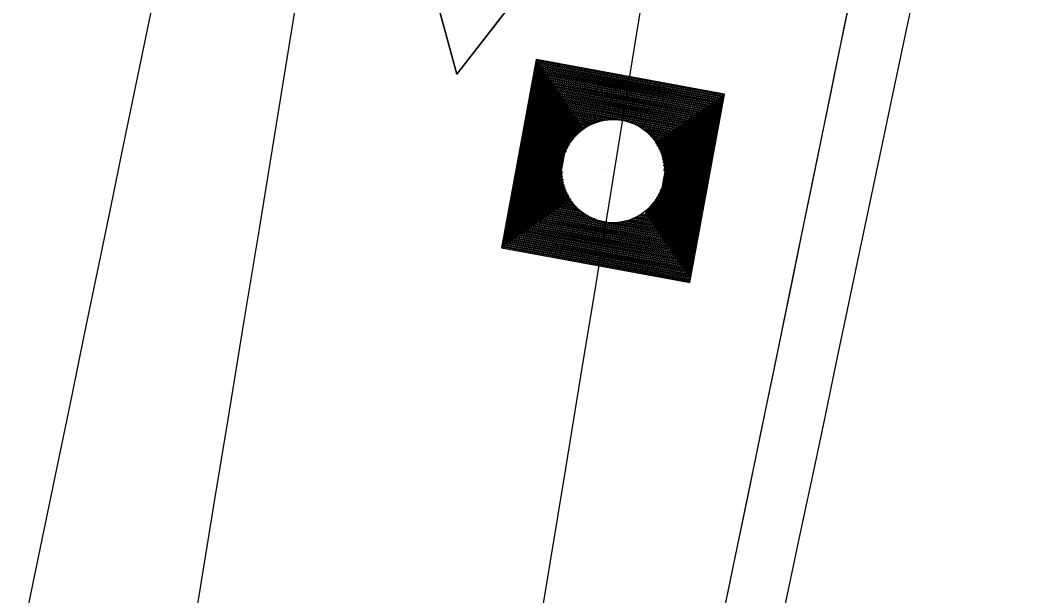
# Model space of a CAD drawing. Extents: x 14104283 to 14120882, y 8635219 to 8671666.
# Drawn here: x 14107866.18 to 14107901.63, y 8639518.52 to 8639538.76 of the extents above; entities that cross this region are included whole.
import ezdxf

# ---------------------------------------------------------------- set-up
doc = ezdxf.new("R2010")
doc.units = 0
for name, color, linetype in [('Cell', 7, 'Continuous'), ('dsnCellElements', 7, 'Continuous'), ('dsnNonPlotable', 7, 'Continuous'), ('dsnPaintPlaceBrokenLineWhite', 7, 'Continuous'), ('dsnPaintPlaceEdgeLineLeftYellow', 7, 'Continuous'), ('dsnPaintPlaceEdgeLineRightWhite', 7, 'Continuous'), ('dsnPaintRemoveDoubleCenterLineYellow', 7, 'Continuous'), ('dsnShadingPaved', 7, 'Continuous'), ('dsnStdLabel', 7, 'Continuous'), ('dsnStgShadingPrevPav', 7, 'Continuous')]:
    doc.layers.add(name, color=color, linetype=linetype)

msp = doc.modelspace()

# ---------------------------------------------------------------- linework, layer by layer
at = {"layer": 'Cell'}
msp.add_lwpolyline([(14107883.262, 8639551.818), (14107885.713, 8639551.327), (14107883.998, 8639542.747), (14107885.836, 8639542.379), (14107881.546, 8639536.864), (14107879.707, 8639543.605), (14107881.546, 8639543.237)], close=True, dxfattribs=at)
msp.add_lwpolyline([(14107881.546, 8639543.237), (14107879.707, 8639543.605), (14107881.546, 8639536.864), (14107885.836, 8639542.379), (14107883.998, 8639542.747), (14107885.713, 8639551.327), (14107883.262, 8639551.818), (14107881.546, 8639543.237)], dxfattribs=at)
at = {"layer": 'dsnCellElements'}
msp.add_circle((14107887.04, 8639533.452), 1.815, dxfattribs=at)
at = {"layer": 'dsnNonPlotable'}
msp.add_line((14107886.768, 8639533.53), (14107886.767, 8639533.526), dxfattribs=at)
at = {"layer": 'dsnPaintPlaceBrokenLineWhite'}
msp.add_arc((14101471.577, 8640578.084), 6500, 347.6102117, 351.3259889, dxfattribs=at)
at = {"layer": 'dsnPaintPlaceEdgeLineLeftYellow'}
msp.add_arc((14088910.944, 8643520.525), 19430.018, 347.6454697, 348.764283, dxfattribs=at)
at = {"layer": 'dsnPaintPlaceEdgeLineRightWhite'}
msp.add_arc((14101471.577, 8640578.084), 6488, 347.6102117, 351.3259889, dxfattribs=at)
at = {"layer": 'dsnPaintRemoveDoubleCenterLineYellow'}
msp.add_arc((14089669.259, 8643291.433), 18640.114, 347.5462626, 348.776036, dxfattribs=at)
at = {"layer": 'dsnShadingPaved'}
for centre, radius, start, end in [((14089678.7, 8643364.108), 18628, 347.714933, 348.7760361), ((14089678.7, 8643364.108), 18640, 347.714933, 348.7760361), ((14088910.944, 8643520.525), 19430.018, 347.6454697, 348.764283), ((14101471.577, 8640578.084), 6488, 347.6102117, 351.3259889), ((14101471.577, 8640578.084), 6500, 347.6102117, 351.3259889)]:
    msp.add_arc(centre, radius, start, end, dxfattribs=at)
at = {"layer": 'dsnStdLabel'}
for points in [[(14107889.742, 8639529.528), (14107890.964, 8639536.154), (14107884.338, 8639537.377), (14107883.115, 8639530.75), (14107889.742, 8639529.528)], [(14107889.738, 8639529.528), (14107890.96, 8639536.151), (14107884.341, 8639537.372), (14107883.12, 8639530.753), (14107889.742, 8639529.531)], [(14107889.735, 8639529.529), (14107890.956, 8639536.148), (14107884.344, 8639537.368), (14107883.124, 8639530.756), (14107889.743, 8639529.535)], [(14107889.727, 8639529.685), (14107890.914, 8639536.119), (14107884.373, 8639537.326), (14107883.166, 8639530.785), (14107889.75, 8639529.57)], [(14107889.697, 8639529.728), (14107890.871, 8639536.09), (14107884.402, 8639537.284), (14107883.208, 8639530.814), (14107889.756, 8639529.606)], [(14107889.668, 8639529.77), (14107890.829, 8639536.061), (14107884.431, 8639537.241), (14107883.251, 8639530.843), (14107889.763, 8639529.642)], [(14107889.639, 8639529.812), (14107890.787, 8639536.032), (14107884.46, 8639537.199), (14107883.293, 8639530.872), (14107889.727, 8639529.685)], [(14107889.61, 8639529.855), (14107890.745, 8639536.003), (14107884.489, 8639537.157), (14107883.335, 8639530.902), (14107889.697, 8639529.728)], [(14107889.581, 8639529.897), (14107890.702, 8639535.973), (14107884.519, 8639537.114), (14107883.378, 8639530.931), (14107889.668, 8639529.77)], [(14107889.552, 8639529.939), (14107890.66, 8639535.944), (14107884.548, 8639537.072), (14107883.42, 8639530.96), (14107889.639, 8639529.812)], [(14107889.523, 8639529.981), (14107890.618, 8639535.915), (14107884.577, 8639537.03), (14107883.462, 8639530.989), (14107889.61, 8639529.855)], [(14107889.494, 8639530.024), (14107890.575, 8639535.886), (14107884.606, 8639536.988), (14107883.504, 8639531.018), (14107889.581, 8639529.897)], [(14107889.465, 8639530.066), (14107890.533, 8639535.857), (14107884.635, 8639536.945), (14107883.547, 8639531.047), (14107889.552, 8639529.939)], [(14107889.436, 8639530.108), (14107890.491, 8639535.828), (14107884.664, 8639536.903), (14107883.589, 8639531.076), (14107889.523, 8639529.981)], [(14107889.406, 8639530.151), (14107890.449, 8639535.799), (14107884.693, 8639536.861), (14107883.631, 8639531.105), (14107889.494, 8639530.024)], [(14107889.377, 8639530.193), (14107890.406, 8639535.77), (14107884.722, 8639536.818), (14107883.674, 8639531.134), (14107889.465, 8639530.066)], [(14107889.348, 8639530.235), (14107890.364, 8639535.741), (14107884.751, 8639536.776), (14107883.716, 8639531.164), (14107889.436, 8639530.108)], [(14107889.319, 8639530.277), (14107890.322, 8639535.711), (14107884.781, 8639536.734), (14107883.758, 8639531.193), (14107889.406, 8639530.151)], [(14107889.29, 8639530.32), (14107890.279, 8639535.682), (14107884.81, 8639536.692), (14107883.8, 8639531.222), (14107889.377, 8639530.193)], [(14107889.261, 8639530.362), (14107890.237, 8639535.653), (14107884.839, 8639536.649), (14107883.843, 8639531.251), (14107889.348, 8639530.235)], [(14107889.232, 8639530.404), (14107890.195, 8639535.624), (14107884.868, 8639536.607), (14107883.885, 8639531.28), (14107889.319, 8639530.277)], [(14107889.203, 8639530.447), (14107890.153, 8639535.595), (14107884.897, 8639536.565), (14107883.927, 8639531.309), (14107889.29, 8639530.32)], [(14107889.174, 8639530.489), (14107890.11, 8639535.566), (14107884.926, 8639536.522), (14107883.97, 8639531.338), (14107889.261, 8639530.362)], [(14107889.144, 8639530.531), (14107890.068, 8639535.537), (14107884.955, 8639536.48), (14107884.012, 8639531.367), (14107889.232, 8639530.404)], [(14107889.115, 8639530.573), (14107890.026, 8639535.508), (14107884.984, 8639536.438), (14107884.054, 8639531.396), (14107889.203, 8639530.447)], [(14107889.086, 8639530.616), (14107889.983, 8639535.479), (14107885.013, 8639536.396), (14107884.096, 8639531.426), (14107889.174, 8639530.489)], [(14107889.057, 8639530.658), (14107889.941, 8639535.449), (14107885.043, 8639536.353), (14107884.139, 8639531.455), (14107889.144, 8639530.531)], [(14107889.028, 8639530.7), (14107889.899, 8639535.42), (14107885.072, 8639536.311), (14107884.181, 8639531.484), (14107889.115, 8639530.573)], [(14107888.999, 8639530.743), (14107889.857, 8639535.391), (14107885.101, 8639536.269), (14107884.223, 8639531.513), (14107889.086, 8639530.616)], [(14107888.97, 8639530.785), (14107889.814, 8639535.362), (14107885.13, 8639536.226), (14107884.266, 8639531.542), (14107889.057, 8639530.658)], [(14107888.941, 8639530.827), (14107889.772, 8639535.333), (14107885.159, 8639536.184), (14107884.308, 8639531.571), (14107889.028, 8639530.7)], [(14107888.912, 8639530.869), (14107889.73, 8639535.304), (14107885.188, 8639536.142), (14107884.35, 8639531.6), (14107888.999, 8639530.743)], [(14107888.882, 8639530.912), (14107889.687, 8639535.275), (14107885.217, 8639536.1), (14107884.392, 8639531.629), (14107888.97, 8639530.785)], [(14107888.853, 8639530.954), (14107889.645, 8639535.246), (14107885.246, 8639536.057), (14107884.435, 8639531.658), (14107888.941, 8639530.827)], [(14107888.824, 8639530.996), (14107889.603, 8639535.217), (14107885.275, 8639536.015), (14107884.477, 8639531.688), (14107888.912, 8639530.869)], [(14107888.795, 8639531.039), (14107889.561, 8639535.187), (14107885.305, 8639535.973), (14107884.519, 8639531.717), (14107888.882, 8639530.912)], [(14107888.766, 8639531.081), (14107889.518, 8639535.158), (14107885.334, 8639535.93), (14107884.562, 8639531.746), (14107888.853, 8639530.954)], [(14107888.737, 8639531.123), (14107889.476, 8639535.129), (14107885.363, 8639535.888), (14107884.604, 8639531.775), (14107888.824, 8639530.996)], [(14107888.708, 8639531.165), (14107889.434, 8639535.1), (14107885.392, 8639535.846), (14107884.646, 8639531.804), (14107888.795, 8639531.039)], [(14107888.679, 8639531.208), (14107889.391, 8639535.071), (14107885.421, 8639535.804), (14107884.688, 8639531.833), (14107888.766, 8639531.081)], [(14107888.65, 8639531.25), (14107889.349, 8639535.042), (14107885.45, 8639535.761), (14107884.731, 8639531.862), (14107888.737, 8639531.123)], [(14107888.62, 8639531.292), (14107889.307, 8639535.013), (14107885.479, 8639535.719), (14107884.773, 8639531.891), (14107888.708, 8639531.165)], [(14107888.591, 8639531.334), (14107889.265, 8639534.984), (14107885.508, 8639535.677), (14107884.815, 8639531.92), (14107888.679, 8639531.208)], [(14107888.562, 8639531.377), (14107889.222, 8639534.955), (14107885.537, 8639535.634), (14107884.858, 8639531.95), (14107888.65, 8639531.25)], [(14107888.533, 8639531.419), (14107889.18, 8639534.925), (14107885.567, 8639535.592), (14107884.9, 8639531.979), (14107888.62, 8639531.292)], [(14107888.504, 8639531.461), (14107889.138, 8639534.896), (14107885.596, 8639535.55), (14107884.942, 8639532.008), (14107888.591, 8639531.334)], [(14107887.027, 8639535.249), (14107885.625, 8639535.508), (14107885.366, 8639534.105)], [(14107886.87, 8639535.241), (14107885.654, 8639535.465), (14107885.429, 8639534.249)], [(14107886.752, 8639535.226), (14107885.683, 8639535.423), (14107885.486, 8639534.354)], [(14107886.654, 8639535.207), (14107885.712, 8639535.381), (14107885.538, 8639534.439)], [(14107886.568, 8639535.186), (14107885.741, 8639535.338), (14107885.589, 8639534.512)], [(14107886.491, 8639535.163), (14107885.77, 8639535.296), (14107885.637, 8639534.575)], [(14107886.421, 8639535.139), (14107885.799, 8639535.254), (14107885.685, 8639534.632)], [(14107886.357, 8639535.114), (14107885.829, 8639535.212), (14107885.731, 8639534.683)], [(14107886.297, 8639535.088), (14107885.858, 8639535.169), (14107885.777, 8639534.73)], [(14107886.241, 8639535.062), (14107885.887, 8639535.127), (14107885.821, 8639534.773)], [(14107886.189, 8639535.034), (14107885.916, 8639535.085), (14107885.866, 8639534.812)], [(14107886.139, 8639535.007), (14107885.945, 8639535.042), (14107885.909, 8639534.849)], [(14107886.092, 8639534.978), (14107885.974, 8639535), (14107885.952, 8639534.882)], [(14107886.047, 8639534.95), (14107886.003, 8639534.958), (14107885.995, 8639534.914)], [(14107888.837, 8639533.465), (14107889.095, 8639534.867), (14107887.693, 8639535.126)], [(14107888.829, 8639533.622), (14107889.053, 8639534.838), (14107887.837, 8639535.063)], [(14107888.814, 8639533.74), (14107889.011, 8639534.809), (14107887.942, 8639535.006)], [(14107888.795, 8639533.838), (14107888.969, 8639534.78), (14107888.027, 8639534.954)], [(14107888.774, 8639533.924), (14107888.926, 8639534.751), (14107888.099, 8639534.903)], [(14107888.751, 8639534.001), (14107888.884, 8639534.722), (14107888.163, 8639534.855)], [(14107888.727, 8639534.071), (14107888.842, 8639534.693), (14107888.22, 8639534.807)], [(14107888.702, 8639534.135), (14107888.799, 8639534.663), (14107888.271, 8639534.761)], [(14107888.676, 8639534.195), (14107888.757, 8639534.634), (14107888.318, 8639534.715)], [(14107888.65, 8639534.251), (14107888.715, 8639534.605), (14107888.36, 8639534.671)], [(14107888.622, 8639534.303), (14107888.673, 8639534.576), (14107888.4, 8639534.626)], [(14107888.595, 8639534.353), (14107888.63, 8639534.547), (14107888.436, 8639534.583)], [(14107888.566, 8639534.4), (14107888.588, 8639534.518), (14107888.47, 8639534.54)], [(14107888.538, 8639534.445), (14107888.546, 8639534.489), (14107888.502, 8639534.497)], [(14107885.243, 8639533.439), (14107884.984, 8639532.037), (14107886.387, 8639531.778)], [(14107885.251, 8639533.282), (14107885.027, 8639532.066), (14107886.243, 8639531.842)], [(14107885.266, 8639533.164), (14107885.069, 8639532.095), (14107886.138, 8639531.898)], [(14107885.285, 8639533.066), (14107885.111, 8639532.124), (14107886.053, 8639531.95)], [(14107885.306, 8639532.98), (14107885.154, 8639532.153), (14107885.98, 8639532.001)], [(14107885.329, 8639532.904), (14107885.196, 8639532.182), (14107885.917, 8639532.049)], [(14107885.353, 8639532.834), (14107885.238, 8639532.212), (14107885.86, 8639532.097)], [(14107885.378, 8639532.769), (14107885.28, 8639532.241), (14107885.809, 8639532.143)], [(14107888.475, 8639531.504), (14107888.714, 8639532.799)], [(14107885.404, 8639532.709), (14107885.323, 8639532.27), (14107885.762, 8639532.189)], [(14107885.43, 8639532.653), (14107885.365, 8639532.299), (14107885.719, 8639532.234)], [(14107885.458, 8639532.601), (14107885.407, 8639532.328), (14107885.68, 8639532.278)], [(14107885.485, 8639532.551), (14107885.45, 8639532.357), (14107885.643, 8639532.321)], [(14107885.514, 8639532.504), (14107885.492, 8639532.386), (14107885.61, 8639532.365)], [(14107885.542, 8639532.459), (14107885.534, 8639532.415), (14107885.578, 8639532.407)], [(14107888.388, 8639531.63), (14107888.542, 8639532.465)], [(14107888.417, 8639531.588), (14107888.594, 8639532.55)], [(14107888.446, 8639531.546), (14107888.65, 8639532.655)], [(14107888.184, 8639531.926), (14107888.214, 8639532.092)], [(14107888.213, 8639531.884), (14107888.258, 8639532.132)], [(14107888.242, 8639531.842), (14107888.303, 8639532.174)], [(14107888.271, 8639531.8), (14107888.349, 8639532.221)], [(14107888.3, 8639531.757), (14107888.395, 8639532.272)], [(14107888.329, 8639531.715), (14107888.443, 8639532.329)], [(14107888.358, 8639531.673), (14107888.491, 8639532.393)], [(14107887.426, 8639531.697), (14107888.475, 8639531.504)], [(14107887.512, 8639531.718), (14107888.446, 8639531.546)], [(14107887.588, 8639531.741), (14107888.417, 8639531.588)], [(14107887.658, 8639531.765), (14107888.388, 8639531.63)], [(14107887.723, 8639531.79), (14107888.358, 8639531.673)], [(14107887.783, 8639531.816), (14107888.329, 8639531.715)], [(14107887.839, 8639531.842), (14107888.3, 8639531.757)], [(14107887.891, 8639531.87), (14107888.271, 8639531.8)], [(14107887.941, 8639531.897), (14107888.242, 8639531.842)], [(14107887.988, 8639531.926), (14107888.213, 8639531.884)], [(14107888.033, 8639531.954), (14107888.184, 8639531.926)], [(14107887.053, 8639531.655), (14107888.562, 8639531.377)], [(14107887.21, 8639531.663), (14107888.533, 8639531.419)], [(14107887.328, 8639531.678), (14107888.504, 8639531.461)]]:
    msp.add_lwpolyline(points, dxfattribs=at)
at = {"layer": 'dsnStgShadingPrevPav'}
for centre, radius, start, end in [((14098576.761, 8641447.78), 9468, 347.8072551, 351.6728455), ((14098576.761, 8641447.78), 9468, 348.1945818, 351.6728455), ((14098576.761, 8641447.78), 9488, 348.2025245, 351.6728455), ((14098576.761, 8641447.78), 9488, 348.2025245, 351.6728455), ((14098576.761, 8641447.78), 9512, 348.1761969, 351.6535365), ((14098576.761, 8641447.78), 9512, 348.2120116, 351.6535365), ((14098576.761, 8641447.78), 9450, 348.2207777, 350.242299), ((14089678.7, 8643364.108), 18616, 348.0148074, 348.7760361), ((14089678.7, 8643364.108), 18616, 348.0148074, 348.7760361), ((14089678.7, 8643364.108), 18628, 347.714997, 348.7760361)]:
    msp.add_arc(centre, radius, start, end, dxfattribs=at)

doc.saveas('drawing.dxf')
